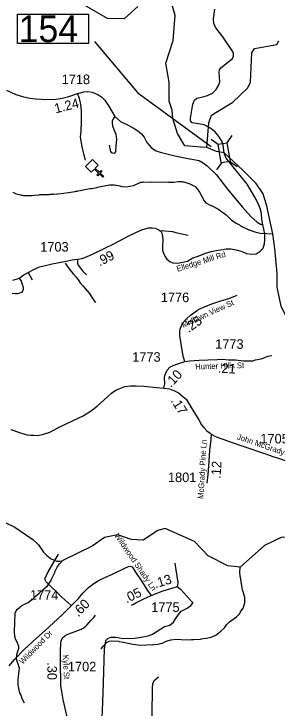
# Model space of a CAD drawing. Extents: x 1248089 to 1457196, y 820910 to 988753.
# Drawn here: x 1362794 to 1366245, y 903687 to 912777 of the extents above; entities that cross this region are included whole.
import ezdxf

# ---------------------------------------------------------------- set-up
doc = ezdxf.new("R2010")
doc.units = 0
for name, color, linetype in [('Exist Cultural Church CELL', 7, 'Continuous'), ('Exist Hydrographic Creek Single Shore', 7, 'Continuous'), ('Exist Hydrographic Misc Water Feature', 7, 'Continuous'), ('Exist Road Non-System Type 51', 7, 'Continuous'), ('Exist Road Secondary Structure Standard Bridge CELL', 7, 'Continuous'), ('Exist Road Secondary Structure Standard Bridge Number Label', 7, 'Continuous'), ('Exist Road Secondary Type 51 Attributed', 7, 'Continuous'), ('Exist Road Secondary Type 51 Label', 7, 'Continuous'), ('Prop GRAU CAT1 Cell', 7, 'Continuous'), ('Prop Lane Lines', 7, 'Continuous')]:
    doc.layers.add(name, color=color, linetype=linetype)

msp = doc.modelspace()

# ---------------------------------------------------------------- linework, layer by layer
at = {"layer": 'Exist Cultural Church CELL'}
msp.add_lwpolyline([(1363900.2, 910797.5), (1363860.5, 910756.7), (1363914.9, 910703.5), (1363937.3, 910726.4), (1363948.7, 910715.2), (1363926.4, 910692.3), (1363969.4, 910650.3), (1363958.2, 910638.9), (1363915.2, 910680.9), (1363892.8, 910658), (1363881.4, 910669.2), (1363903.7, 910692), (1363849.3, 910745.3), (1363808.9, 910704.1), (1363732.7, 910778.5), (1363824, 910871.9)], close=True, dxfattribs=at)
at = {"layer": 'Exist Hydrographic Creek Single Shore'}
for points in [[(1364418, 912872.8), (1364239, 912712.2), (1364021.9, 912716.7), (1363420.9, 913063.5)], [(1365323.5, 911025.5), (1365246.4, 911033.5), (1365036.2, 911051.1), (1364940, 911211.1), (1364877.7, 911406.6), (1364867.8, 911518.1), (1364830, 911635.6), (1364832, 911882.5), (1364785, 912133.4), (1364883, 912430.1), (1364906.9, 912754.6), (1364845, 912989)], [(1365323.5, 911025.5), (1365350.9, 911350.5), (1365387, 911451.5), (1365666, 911619.9), (1365862.1, 911809.7), (1365897, 911881.2), (1365914.1, 912264.9), (1365948, 912323.3), (1366241, 912376.6), (1366267.1, 912425.3)], [(1365549.8, 910956.8), (1365452.1, 910975.6), (1365323.5, 911025.5)], [(1366890.8, 908003.5), (1366826.1, 908118), (1366699.5, 908249.4), (1366573.1, 908389.9), (1366299, 908948), (1366246, 909198.6), (1366245.7, 909378.5), (1366215.1, 909705.3), (1366187.1, 909897.6), (1366111, 910258.4), (1366060.8, 910422.4), (1365968.5, 910556.9), (1365796.1, 910731.1), (1365549.8, 910956.8)]]:
    msp.add_lwpolyline(points, dxfattribs=at)
at = {"layer": 'Exist Hydrographic Misc Water Feature'}
for points in [[(1362779.5, 910443.5), (1362823.1, 910422.4), (1362882.8, 910409.1), (1362890.8, 910404.9), (1362906.8, 910404.6), (1362914.7, 910400.4), (1362966.5, 910397.2), (1363030.6, 910397.7), (1363062.7, 910405), (1363126.8, 910407.6), (1363134.9, 910411.4), (1363166.9, 910410.6), (1363191, 910414), (1363254.9, 910412.6), (1363271, 910416.3), (1363311, 910415.4), (1363319.1, 910419.2), (1363359, 910418.2), (1363367.1, 910422), (1363447.3, 910428.2), (1363599.8, 910452.7), (1363607.9, 910456.6), (1363623.9, 910456.2), (1363632, 910460), (1363664.1, 910463.2), (1363720.4, 910478), (1363792.7, 910488.4), (1363800.7, 910492.2), (1363816.7, 910491.7), (1363881, 910502.3), (1363889.1, 910506.1), (1364049.7, 910538.4), (1364111.8, 910537.1), (1364181.5, 910523.4), (1364209.3, 910514.8), (1364265.2, 910513.5), (1364361.6, 910531.3), (1364393.9, 910542.6), (1364458.6, 910573), (1364482.6, 910572.5), (1364498.7, 910576.2), (1364586.7, 910574.2), (1364602.6, 910577.8), (1364786.6, 910573.6), (1364818.7, 910576.8), (1364826.7, 910574.7), (1364890.6, 910575.2), (1364946.8, 910582), (1364992.8, 910580.8), (1365006.7, 910576.5), (1365022.7, 910576.2), (1365102.2, 910552.3), (1365169.3, 910514.8), (1365198.6, 910484.2), (1365227.7, 910443.6), (1365250.9, 910405), (1365252.7, 910395), (1365287.2, 910330.2), (1365312.6, 910301.6), (1365375.9, 910268.1), (1365383.9, 910267.9), (1365403.7, 910259.5), (1365482.7, 910217.7), (1365575.1, 910143.6), (1365647.7, 910077.9), (1365718.6, 910032.3), (1365750.3, 910015.5), (1365766, 910003.2), (1365872.8, 909948.8), (1365880.8, 909948.6), (1365964.2, 909918.6), (1366027.9, 909905.2), (1366187.1, 909897.6)], [(1362687.6, 906113.5), (1362806.3, 906054.8), (1363044.7, 905893.3), (1363085.9, 905856.4), (1363115.2, 905823.7), (1363183.1, 905730.1), (1363226.1, 905685.2), (1363281.1, 905639.9), (1363356.4, 905610.2), (1363396.4, 905609.2), (1363437, 905618.8)], [(1368438.1, 905356.1), (1368013.2, 905354.9), (1367823.1, 905453.8), (1367827.1, 905634.4), (1367778.2, 905677.9), (1367406.1, 905810.2), (1367032.1, 905896.5), (1366700.1, 905936), (1366299.1, 905921.1), (1366080, 905817.2), (1365761.9, 905531.1), (1365599.1, 905551.1), (1365343.1, 905680.9), (1365164.1, 905868.4), (1364776, 906037.1), (1364683, 906012.7), (1364489, 905885.2), (1364331.1, 905895), (1364157.1, 905957.6), (1363981, 905921.7), (1363820.1, 905806.8), (1363437, 905618.8)], [(1362933.2, 903751.9), (1362906.3, 903800.5), (1362885.7, 903865), (1362874.3, 903889.2), (1362852.3, 903985.7), (1362850.2, 904065.7), (1362859.7, 904137.6), (1362858.2, 904142.6), (1362869.3, 904209.4), (1362830, 904330.2), (1362833.3, 904386.1), (1362846.3, 904433.9), (1362859, 904465.6), (1362859.5, 904489.6), (1362852.2, 904521.8), (1362840.6, 904538), (1362813.9, 904594.5), (1362806.6, 904626.7), (1362802.9, 904684.4), (1362809.4, 904930.7), (1362822, 904960.5), (1362842.5, 904983.9), (1362867, 905005.4), (1362899.5, 905028.6), (1362980.5, 905070.8), (1363029.3, 905107.7), (1363037.3, 905109.5), (1363074.2, 905150.6), (1363127.1, 905191.5), (1363180.3, 905242.2), (1363235.3, 905289), (1363253.8, 905312.5), (1363282.8, 905359.9), (1363287.2, 905375.8), (1363329.2, 905462.8), (1363329.4, 905470.8), (1363362.7, 905534.1), (1363391.7, 905575.4), (1363437, 905618.8)], [(1363935.2, 904469), (1363941.1, 904468.9), (1363967.9, 904502.2), (1364016.9, 904549.1), (1364041.2, 904562.6), (1364073.4, 904569.8), (1364171.3, 904565.5), (1364169.2, 904559.6), (1364227.5, 904551.5), (1364292.4, 904539.5), (1364356.4, 904523.3), (1364420.2, 904513.9), (1364500.1, 904512), (1364564.3, 904518.6), (1364612.3, 904517.4), (1364628.4, 904521.1), (1364684.5, 904523.8), (1364716.6, 904531.1), (1364732.8, 904538.8), (1364740.7, 904538.6), (1364789.3, 904565.4), (1364795.3, 904563.9), (1364849.7, 904580.1), (1364856.7, 904579), (1364913.9, 904590.5), (1364985.8, 904584.9), (1365105.7, 904582.2), (1365121.8, 904585.8), (1365153.8, 904585.1), (1365242, 904591.1), (1365250, 904595), (1365314.2, 904601.4), (1365378.6, 904616), (1365443.2, 904642.5), (1365508.3, 904693), (1365553.3, 904738), (1365582.1, 904777.4), (1365623, 904816.4), (1365712.5, 904882.3), (1365734.9, 904903.9), (1365755.5, 904927.3), (1365765.9, 904947.1), (1365798.9, 904994.4), (1365820.6, 905065.9), (1365822.2, 905141.8), (1365792.3, 905234.5), (1365781.4, 905282.8), (1365781.7, 905298.8), (1365777.9, 905306.9), (1365767.4, 905379.1), (1365763.7, 905387.2), (1365757.3, 905461.3), (1365761.9, 905531.1)]]:
    msp.add_lwpolyline(points, dxfattribs=at)
at = {"layer": 'Exist Road Non-System Type 51'}
for points in [[(1363735.2, 910860.9), (1363695, 911013), (1363680.7, 911090.4), (1363669.2, 911160.7), (1363676.4, 911239.6), (1363682.1, 911367.3), (1363679.3, 911502.9), (1363675, 911561.7), (1363666.4, 911610.5), (1363654.9, 911670.7), (1363628.8, 911734.4)], [(1364119.3, 911435.1), (1364095.9, 911401.4), (1364084.4, 911374.2), (1364081.5, 911351.2), (1364085.8, 911312.5), (1364103, 911263.7), (1364130.3, 911202.1), (1364136, 911167.6), (1364137.4, 911136.1), (1364130.3, 911044.3), (1364126, 910974), (1364117.4, 910952.5), (1364103, 910949.6), (1364078.7, 910956.8), (1364067.2, 910975.4), (1364048.6, 911055.7)], [(1364719.4, 909933), (1364742.3, 909939.5), (1364771.9, 909937.9), (1364871.6, 909925.5), (1364918.3, 909913), (1365077.2, 909878.7)], [(1363468.4, 909513.3), (1363493.6, 909472.8), (1363516.9, 909438.3), (1363550.2, 909399.6), (1363577.6, 909369.1), (1363610.8, 909328.4), (1363636.1, 909293.8), (1363665.3, 909255.2), (1363698.6, 909216.5), (1363729.9, 909179.9), (1363755.3, 909151.3), (1363780.7, 909118.8), (1363811.7, 909070.2), (1363848.8, 909021.4), (1363866.3, 908997)], [(1363626.1, 909563.2), (1363627.8, 909539.7), (1363627.8, 909511.6), (1363638.7, 909488.2), (1363693.2, 909413.4), (1363746.2, 909360.4)], [(1362983.3, 909391), (1363033.4, 909295.5)], [(1362862, 909316.9), (1362890.1, 909278.4), (1362902.5, 909239.4), (1362916.6, 909195.8), (1362916.6, 909169.2), (1362908.8, 909144.3), (1362894.7, 909128.7), (1362866.7, 909119.4), (1362838.7, 909113.1), (1362813.7, 909110), (1362770.1, 909114.7)], [(1366121.5, 908293.2), (1366176.2, 908306.1)], [(1363541.8, 905034.2), (1363424.7, 905141.4), (1363213.8, 905345.8), (1363200.4, 905379.3), (1363240.6, 905463), (1363381.2, 905700.9)], [(1364941.1, 905268.7), (1364947.8, 905332.4), (1364921, 905496.5), (1364907.6, 905583.6)], [(1364610.6, 904654.4), (1364768.6, 904753.7), (1364836.7, 904775.2), (1364886.9, 904811.1), (1364911.9, 904854.1), (1364951.4, 904911.5), (1364987.2, 904954.6), (1365066, 904997.6), (1365116.2, 905029.9), (1365140.4, 905059.2)], [(1364356, 905045.8), (1364331.4, 905029.9)], [(1363801.9, 904835), (1363840.4, 904875.7), (1363865.5, 904904.4)], [(1363947.7, 903485.3), (1363955.1, 903649.9), (1363969.5, 904012.1), (1363980.2, 904467.5), (1363994.5, 904539.2), (1364001.7, 904571.5), (1364026.8, 904600.2), (1364066.2, 904618.1), (1364130.7, 904614.6), (1364227.5, 904600.2), (1364381.6, 904603.8), (1364464, 904614.6), (1364553.6, 904632.5), (1364610.6, 904654.4)], [(1364577, 903343.4), (1364603.5, 903438.7), (1364607, 903682.6), (1364612.1, 903869.8), (1364612.1, 903955.8), (1364614.2, 904006.1), (1364633.1, 904048), (1364691.7, 904096.2)]]:
    msp.add_lwpolyline(points, dxfattribs=at)
at = {"layer": 'Exist Road Secondary Structure Standard Bridge CELL'}
for p, q in [((1365652.9, 911182.3), (1365587.1, 911090.2)), ((1365380.8, 911136.9), (1365472.9, 911071.1)), ((1365515.8, 910827), (1365450, 910734.9)), ((1365627.4, 910845.6), (1365719.5, 910779.8))]:
    msp.add_line(p, q, dxfattribs=at)
msp.add_lwpolyline([(1365587.1, 911090.2), (1365627.9, 910845.7), (1365513.7, 910826.6), (1365472.9, 911071.1)], close=True, dxfattribs=at)
at = {"layer": 'Exist Road Secondary Structure Standard Bridge Number Label'}
msp.add_lwpolyline([(1362843.7, 912772), (1363772.7, 912772), (1363772.7, 912387.9), (1362843.7, 912387.9)], close=True, dxfattribs=at)
msp.add_lwpolyline([(1365380.6, 911034.8), (1364435.3, 911725.6), (1363853.5, 912416.4)], dxfattribs=at)
at = {"layer": 'Exist Road Secondary Type 51 Attributed'}
for points in [[(1365549.8, 910956.8), (1365537.5, 911058), (1365519.2, 911109.4), (1365482.7, 911172.3), (1365432.4, 911232.8), (1365363.1, 911284.9), (1365288.9, 911323.8), (1365182.7, 911340.9), (1365133.6, 911348.9), (1365110.7, 911376.3), (1365109.6, 911412.4), (1365138.1, 911596.4), (1365162.1, 911647.9), (1365192.9, 911675.3), (1365271.7, 911692.4), (1365334.5, 911707.3), (1365397, 911737.4), (1365447.2, 911785.5), (1365478.1, 911836.9), (1365496.3, 911884.9), (1365486.1, 912007.2), (1365490.6, 912043.8), (1365508.7, 912071.8), (1365657.2, 912189.5), (1365672, 912218.1), (1365675.4, 912256.9), (1365660.7, 912290.7), (1365531.7, 912475.8), (1365442.7, 912595.3), (1365414.2, 912649), (1365409.6, 912710.7), (1365430.2, 912839.9)], [(1362698.3, 911775.8), (1362820.6, 911721.4), (1362905.8, 911693.9), (1363005.4, 911673.7), (1363077.7, 911666.4), (1363152.8, 911659.2), (1363318.3, 911657.8), (1363428, 911675.1), (1363513.2, 911696.8), (1363628.8, 911734.4), (1363710.5, 911757.4), (1363765.4, 911760.3), (1363821.7, 911750.2), (1363885.3, 911725.6), (1363943.1, 911691), (1363987.8, 911646.1), (1364029.7, 911581.1), (1364086.1, 911484.3), (1364119.3, 911435.1), (1364192.6, 911369.2), (1364273.5, 911327.2), (1364360.2, 911286.8), (1364420.8, 911243.4), (1364467.1, 911204.4), (1364501.7, 911161), (1364537.8, 911094.5), (1364599.6, 911021.3), (1364661.7, 910985.1), (1364713.7, 910966.4), (1364797.5, 910944.7), (1364904.4, 910917.2), (1365098.9, 910879.8), (1365224.6, 910855.3), (1365276.6, 910827.8), (1365328.6, 910785.9), (1365449.4, 910669.4), (1365596.7, 910482.9), (1365787.1, 910250.7), (1365899.7, 910123.5), (1365984.3, 910051), (1366025.8, 910023.9), (1366059.7, 910014)], [(1366059.7, 910014), (1366045.1, 910082.7), (1366038.3, 910162.7), (1366024.6, 910226.7), (1365992.6, 910304.4), (1365951.5, 910377.6), (1365851, 910549), (1365578.6, 910888.1), (1365554.1, 910944.5), (1365549.8, 910956.8)], [(1362781.9, 909292.3), (1362843.5, 909308.7), (1362862, 909316.9), (1362923.7, 909358.1), (1362983.3, 909391), (1363038.9, 909419.8), (1363090.3, 909448.6), (1363131.4, 909465.1), (1363186.9, 909479.5), (1363297.9, 909502.1), (1363456.2, 909535.1), (1363558.3, 909555), (1363626.1, 909563.2), (1363685.7, 909575.5), (1363747.4, 909594.1), (1363833.8, 909633.2), (1363969.5, 909701.1), (1364111.3, 909771), (1364283.6, 909861), (1364400.8, 909918.6), (1364472.7, 909949.5), (1364559.1, 909974.1), (1364608.4, 909976.2), (1364647.5, 909970), (1364686.5, 909951.5), (1364719.4, 909933), (1364735.9, 909904.2), (1364744.1, 909867.1), (1364746.2, 909811.6), (1364741.4, 909742), (1364743.4, 909684.4), (1364755.8, 909643.2), (1364774.3, 909606.2), (1364799, 909567.1), (1364840.1, 909536.2), (1364877.1, 909517.7), (1364934.7, 909513.6), (1365010.7, 909523.9), (1365068.3, 909540.3), (1365140.3, 909581.5), (1365208.1, 909606.2), (1365306, 909645.1), (1365380, 909667.7), (1365445.8, 909680.1), (1365532.1, 909690.4), (1365578.9, 909698.5), (1365636.5, 909698.5), (1365727, 909684.1), (1365786.4, 909666), (1365846, 909641.3), (1365907.9, 909630.6), (1365969.6, 909636.8), (1366021.5, 909669.8), (1366062.6, 909708.9), (1366079, 909764.5), (1366083.2, 909824.1), (1366083.2, 909890), (1366070.8, 909957.9), (1366059.7, 910014)], [(1365034.3, 908224.9), (1365015, 908295.7), (1364991.5, 908430.2), (1364976.4, 908512.5), (1364971.4, 908561.3), (1364969.7, 908616.8), (1364974.7, 908648.7), (1364989.8, 908697.4), (1365011.7, 908736.1), (1365057, 908783.1), (1365109.1, 908831.9), (1365203, 908898.5), (1365231.5, 908917), (1365281.9, 908938.8), (1365402.8, 908985.9), (1365495.2, 909014.5), (1365624.5, 909056.5), (1365723.6, 909095.1)], [(1365034.3, 908224.9), (1365102.3, 908233.9), (1365223.2, 908244), (1365337.4, 908245.7), (1365458.3, 908252.4), (1365523.8, 908254.1), (1365606.1, 908249.1), (1365698.5, 908247.4), (1365735.4, 908240.7), (1365802.6, 908233.9), (1365856.3, 908235.6), (1365926.9, 908235.6), (1365962.1, 908245.7), (1366036, 908259.1), (1366084.7, 908277.6), (1366121.5, 908293.2)], [(1364759.9, 907876.5), (1364771.4, 907931.9), (1364766.8, 908014.9), (1364776.1, 908056.5), (1364803.7, 908111.9), (1364840.6, 908151.1), (1364882.1, 908174.1), (1364930.5, 908192.6), (1365034.3, 908224.9)], [(1362756.2, 907335.2), (1362869.2, 907293.7), (1362966, 907266), (1363007.5, 907259.1), (1363053.6, 907259.1), (1363104.4, 907256.8), (1363171.2, 907268.3), (1363263.4, 907300.6), (1363381, 907360.6), (1363571.3, 907454.7), (1363700.4, 907514.7), (1363811.1, 907583.9), (1363887.2, 907641.6), (1363979.4, 907724.7), (1364073.9, 907810), (1364122.3, 907844.6), (1364182.3, 907872.3), (1364248.1, 907897.3), (1364324.2, 907906.5), (1364398, 907906.5), (1364499.4, 907901.9), (1364667.7, 907885.7), (1364759.9, 907876.5)], [(1364759.9, 907876.5), (1364836, 907867.3), (1364898.2, 907841.9), (1364953.6, 907814.2), (1365011.2, 907768), (1365052.7, 907731.1), (1365119.6, 907625), (1365218.7, 907463.5), (1365255.6, 907396.6), (1365285.6, 907361.9), (1365322.4, 907318.1), (1365365.7, 907286.4), (1365381.8, 907275.1)], [(1365381.8, 907275.1), (1365374.9, 907197.8), (1365358.7, 907064), (1365349.5, 906914), (1365335.7, 906747.9), (1365323.5, 906632.2)], [(1365381.8, 907275.1), (1365444, 907240.6), (1365533.9, 907208.3), (1365642.2, 907169.1), (1365810.5, 907111.4), (1366094.1, 907014.5), (1366202.5, 906977.6), (1366287.8, 906949.9), (1366359.2, 906926.8), (1366412.2, 906915.3), (1366495.2, 906903.7), (1366599, 906892.2), (1366646.2, 906885.5), (1366743, 906857.8), (1366966.6, 906788.6), (1367123.4, 906724), (1367173.3, 906690.2), (1367237.9, 906630.3), (1367300.1, 906570.3), (1367338.8, 906520)], [(1362731, 904238.6), (1362801.6, 904324.8), (1362928.9, 904454.6), (1363091.7, 904603.8), (1363203.9, 904702.2), (1363427.8, 904907.6), (1363523.1, 905006), (1363639.4, 905123.5), (1363699.3, 905192.7), (1363774.6, 905268.1), (1363843.8, 905318.8), (1363903.7, 905357.2), (1363985.1, 905395.7), (1364085, 905441.8), (1364250.4, 905519.6), (1364295, 905541.2), (1364318, 905547.3), (1364344.2, 905536.6), (1364397.9, 905453.5), (1364462.5, 905358.2), (1364556.2, 905212.1), (1364592.6, 905162)], [(1364592.6, 905162), (1364738.6, 905216.5), (1364864.6, 905256.5), (1364924.5, 905275), (1364949.1, 905270.4), (1364982.9, 905238.1), (1365062.8, 905155), (1365127.4, 905079.7), (1365140.4, 905059.2)], [(1364356, 905045.8), (1364392.9, 905065.8), (1364497.4, 905116.6), (1364592.6, 905162)], [(1363520.2, 903470.7), (1363503.3, 903533.8), (1363463.3, 903706), (1363440.3, 903798.3), (1363421.8, 903904.4), (1363409.5, 903976.7), (1363408, 904029), (1363406.5, 904267.5), (1363404.9, 904442.8), (1363409.6, 904524.3), (1363415.7, 904568.9), (1363432.6, 904605.8), (1363463.3, 904635), (1363501.7, 904656.5), (1363538.6, 904670.4), (1363597, 904688.8), (1363678.1, 904720.2), (1363728.8, 904752.5), (1363750.3, 904772.5), (1363801.9, 904835)]]:
    msp.add_lwpolyline(points, dxfattribs=at)

# ---------------------------------------------------------------- texts
at = {"layer": 'Exist Road Secondary Structure Standard Bridge Number Label'}
msp.add_text('154', height=350, dxfattribs=at).set_placement((1362856.2, 912407.7))
at = {"layer": 'Exist Road Secondary Type 51 Label'}
for s, rotation, p in [('Elledge Mill Rd', 17.41394, (1364939.8, 909400)), ('Midlawn View St', 24.41916, (1365015, 908664.5)), ('Hunter Hills St', 1.55864, (1365172.5, 908121.5)), ('John McGrady Rd', 341.23327, (1365712.7, 907208.6)), ('McGrady Pine Ln', 86.7041, (1365279, 906425.1)), ('Wildwood Shady Ln', 304.46844, (1364108.3, 905945.3)), ('Wildwood Dr', 45.61124, (1362910.2, 904255.9)), ('Kyle St', 272.29401, (1363437.4, 904382.7))]:
    msp.add_text(s, height=75, rotation=rotation, dxfattribs=at).set_placement(p)
at = {"layer": 'Prop GRAU CAT1 Cell'}
for s, rotation, p in [('1.24', 14.27423, (1363342.2, 911473.7)), ('.99', 27.57886, (1363919.1, 909468.1)), ('.25', 35.34599, (1365085.8, 908598.4)), ('.21', 356.49322, (1365466.8, 908080.5)), ('.10', 46.75974, (1364852.8, 907876.2)), ('.17', 302.20656, (1364846.3, 907711.6)), ('.12', 86.48159, (1365502.6, 906687.3)), ('.13', 17.1159, (1364650.9, 905254.7)), ('.05', 25.90609, (1364272, 905057.3)), ('.60', 45.93378, (1363638.2, 904873.3)), ('.30', 270.36491, (1363232.1, 904287.7))]:
    msp.add_text(s, height=125, rotation=rotation, dxfattribs=at).set_placement(p)
at = {"layer": 'Prop Lane Lines'}
for s, p in [('1718', (1363420.9, 911857)), ('1703', (1363139.9, 909664.9)), ('1776', (1364720.9, 909002.5)), ('1773', (1365433.4, 908391.3)), ('1773', (1364345.5, 908222.1)), ('1705', (1366026, 907152.5)), ('1801', (1364814.3, 906646.6)), ('1774', (1363005.2, 905105.9)), ('1775', (1364594.9, 904946.4)), ('1702', (1363502.8, 904168.2))]:
    msp.add_text(s, height=125, dxfattribs=at).set_placement(p)

doc.saveas('drawing.dxf')
